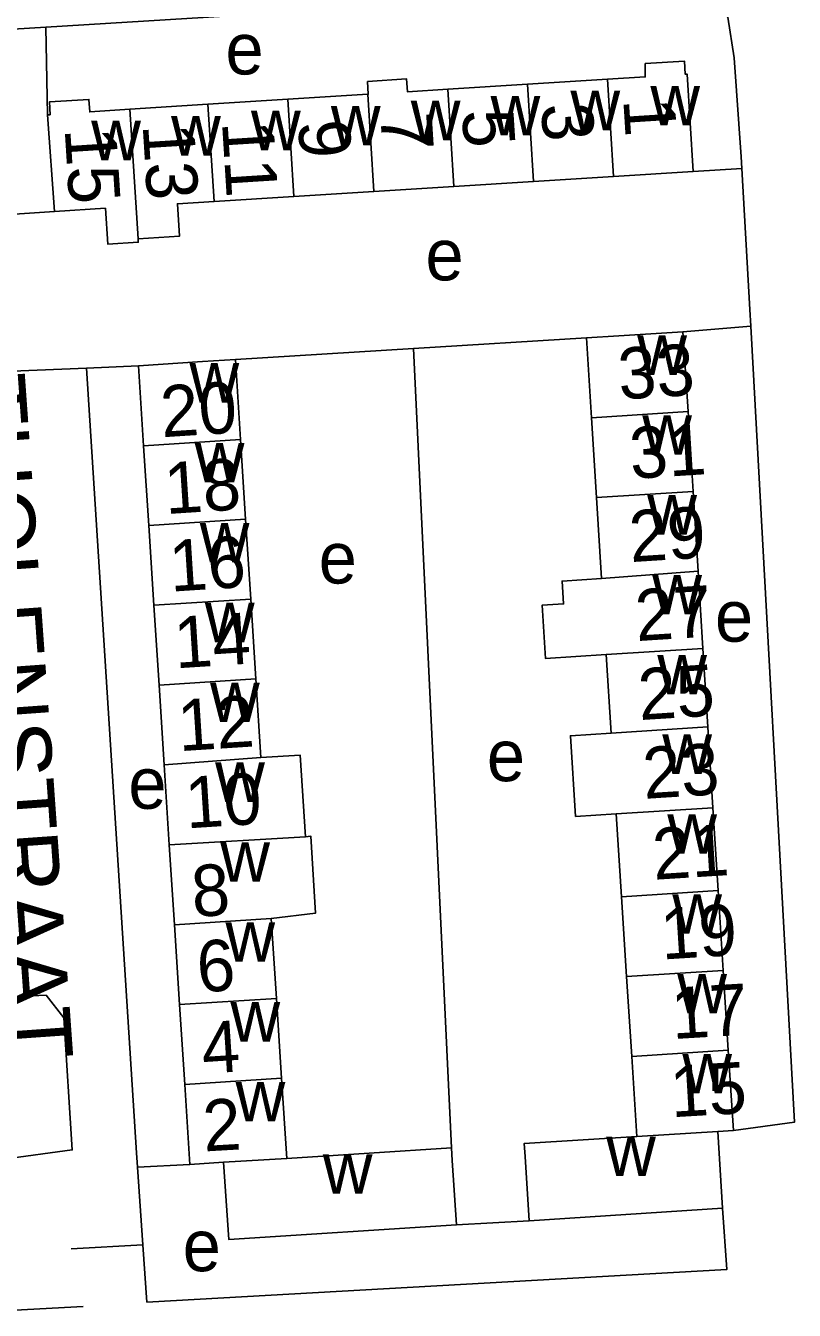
# Model space of a CAD drawing. Extents: x 159675 to 162108, y 386471 to 388472.
# Drawn here: x 160639.8 to 160699.6, y 387595.8 to 387695.8 of the extents above; entities that cross this region are included whole.
import ezdxf

# ---------------------------------------------------------------- set-up
doc = ezdxf.new("R2010")
doc.units = 0
for name, color, linetype in [('BLT_Basislijn', 7, 'Continuous'), ('BLT_Bebouwing', 7, 'Continuous'), ('BLT_Centroide', 7, 'Continuous'), ('BLT_Huisnummer', 7, 'Continuous'), ('BLT_Huisnummer_ tussenligend', 7, 'Continuous'), ('BLT_Onderverdeling_panden', 7, 'Continuous'), ('BLT_Straatnaam', 7, 'Continuous')]:
    doc.layers.add(name, color=color, linetype=linetype)

msp = doc.modelspace()

# ---------------------------------------------------------------- linework, layer by layer
at = {"layer": 'BLT_Basislijn'}
for p, q in [((160635.33, 387695.33), (160641.36, 387695.69)), ((160641.48, 387688.86), (160641.36, 387695.69)), ((160691.76, 387684.46), (160695.54, 387684.7)), ((160696.23, 387672.42), (160690.96, 387671.97)), ((160683.44, 387671.5), (160669.99, 387670.67)), ((160669.99, 387670.67), (160656.11, 387669.81)), ((160669.99, 387670.67), (160672.93, 387608.44)), ((160644.53, 387669.15), (160648.57, 387669.33)), ((160652.57, 387607.16), (160648.5, 387606.94)), ((160648.5, 387606.94), (160648.91, 387600.89)), ((160673.32, 387602.46), (160678.98, 387602.77)), ((160648.91, 387600.89), (160643.33, 387600.58)), ((160644.27, 387596.09), (160638.97, 387595.8))]:
    msp.add_line(p, q, dxfattribs=at)
for points in [[(160641.36, 387695.69), (160691.59, 387698.8), (160694.46, 387696.48), (160694.95, 387693.31), (160695.49, 387685.59), (160695.54, 387684.7)], [(160695.54, 387684.7), (160696.16, 387673.72), (160696.23, 387672.42)], [(160642.02, 387681.34), (160636.18, 387680.95), (160636.81, 387668.83), (160644.53, 387669.15)], [(160694.88, 387609.79), (160699.63, 387610.44), (160696.23, 387672.42)], [(160648.5, 387606.94), (160648.42, 387608.05), (160644.53, 387669.15)], [(160638.08, 387607.56), (160643.41, 387608.28), (160642.76, 387618.57), (160641.38, 387620.32), (160633.85, 387620)], [(160648.91, 387600.89), (160649.22, 387596.44), (160694.37, 387598.96), (160694.04, 387603.74)]]:
    msp.add_lwpolyline(points, dxfattribs=at)
at = {"layer": 'BLT_Bebouwing'}
for p, q in [((160685.08, 387691.64), (160678.86, 387691.25)), ((160666.42, 387690.47), (160660.2, 387690.08)), ((160678.86, 387691.25), (160672.64, 387690.86)), ((160653.98, 387689.69), (160647.9, 387689.31)), ((160660.2, 387690.08), (160653.98, 387689.69)), ((160641.48, 387688.86), (160642.02, 387681.34)), ((160685.55, 387684.07), (160691.76, 387684.46)), ((160666.89, 387682.9), (160673.11, 387683.29)), ((160673.11, 387683.29), (160679.33, 387683.68)), ((160679.33, 387683.68), (160685.55, 387684.07)), ((160654.45, 387682.12), (160660.67, 387682.51)), ((160660.67, 387682.51), (160666.89, 387682.9)), ((160683.44, 387671.5), (160683.83, 387665.28)), ((160690.96, 387671.97), (160691.35, 387665.76)), ((160648.57, 387669.33), (160648.97, 387663.11)), ((160656.51, 387663.59), (160656.11, 387669.81)), ((160683.83, 387665.28), (160684.22, 387659.07)), ((160691.35, 387665.76), (160691.74, 387659.54)), ((160656.91, 387657.38), (160656.51, 387663.59)), ((160648.97, 387663.11), (160649.37, 387656.89)), ((160691.74, 387659.54), (160692.13, 387653.33)), ((160684.22, 387659.07), (160684.62, 387652.77)), ((160657.31, 387651.16), (160656.91, 387657.38)), ((160649.37, 387656.89), (160649.77, 387650.68)), ((160692.13, 387653.33), (160692.51, 387647.32)), ((160649.77, 387650.68), (160650.17, 387644.46)), ((160657.71, 387644.95), (160657.31, 387651.16)), ((160692.51, 387647.32), (160692.9, 387641.21)), ((160684.99, 387646.85), (160685.38, 387640.74)), ((160650.17, 387644.46), (160650.57, 387638.25)), ((160658.1, 387638.83), (160657.71, 387644.95)), ((160692.9, 387641.21), (160693.29, 387634.92)), ((160650.57, 387638.25), (160650.97, 387632.03)), ((160685.77, 387634.45), (160686.18, 387627.99)), ((160693.29, 387634.92), (160693.7, 387628.47)), ((160650.97, 387632.03), (160651.37, 387625.81)), ((160693.7, 387628.47), (160694.09, 387622.25)), ((160686.18, 387627.99), (160686.57, 387621.78)), ((160659.31, 387620.08), (160658.91, 387626.3)), ((160651.37, 387625.81), (160651.77, 387619.6)), ((160686.57, 387621.78), (160686.97, 387615.56)), ((160694.09, 387622.25), (160694.48, 387616.04)), ((160651.77, 387619.6), (160652.17, 387613.38)), ((160659.71, 387613.87), (160659.31, 387620.08)), ((160686.97, 387615.56), (160687.36, 387609.34)), ((160694.48, 387616.04), (160694.88, 387609.79)), ((160652.17, 387613.38), (160652.57, 387607.16)), ((160660.11, 387607.61), (160659.71, 387613.87)), ((160694.88, 387609.79), (160693.66, 387609.71)), ((160693.66, 387609.71), (160694.04, 387603.74)), ((160672.93, 387608.44), (160660.11, 387607.61)), ((160652.57, 387607.16), (160655.2, 387607.33)), ((160694.04, 387603.74), (160678.98, 387602.77))]:
    msp.add_line(p, q, dxfattribs=at)
for points in [[(160691.76, 387684.46), (160691.29, 387692.03), (160691.14, 387692.02), (160691.08, 387693.04), (160688.02, 387692.86), (160688.02, 387691.82), (160685.08, 387691.64)], [(160672.64, 387690.86), (160669.5, 387690.66), (160669.44, 387691.66), (160666.4, 387691.46), (160666.46, 387690.47), (160666.42, 387690.47)], [(160647.9, 387689.31), (160644.77, 387689.09), (160644.71, 387690.06), (160641.63, 387689.87), (160641.69, 387688.87), (160641.48, 387688.86)], [(160642.02, 387681.34), (160646, 387681.59), (160646.17, 387678.8), (160648.55, 387678.95), (160648.54, 387679.22)], [(160648.54, 387679.22), (160651.76, 387679.42), (160651.6, 387681.95), (160654.45, 387682.12)], [(160690.96, 387671.97), (160685.97, 387671.66), (160683.44, 387671.5)], [(160656.11, 387669.81), (160653.56, 387669.65), (160648.57, 387669.33)], [(160684.62, 387652.77), (160681.55, 387652.57), (160681.67, 387650.79), (160679.99, 387650.68), (160680.25, 387646.55), (160684.99, 387646.85)], [(160685.38, 387640.74), (160682.2, 387640.53), (160682.6, 387634.25), (160685.77, 387634.45)], [(160661.56, 387632.66), (160661.15, 387639.02), (160658.1, 387638.83)], [(160658.91, 387626.3), (160662.36, 387626.72), (160661.98, 387632.71), (160661.56, 387632.66)], [(160678.98, 387602.77), (160678.66, 387607.76), (160678.59, 387608.78), (160687.36, 387609.34)], [(160673.32, 387602.46), (160673, 387607.45), (160672.93, 387608.44)], [(160655.2, 387607.33), (160655.59, 387601.32), (160673.32, 387602.46)]]:
    msp.add_lwpolyline(points, dxfattribs=at)
at = {"layer": 'BLT_Onderverdeling_panden'}
for p, q in [((160685.55, 387684.07), (160685.08, 387691.64)), ((160666.89, 387682.9), (160666.42, 387690.47)), ((160673.11, 387683.29), (160672.64, 387690.86)), ((160679.33, 387683.68), (160678.86, 387691.25)), ((160648.54, 387679.22), (160647.9, 387689.31)), ((160654.45, 387682.12), (160653.98, 387689.69)), ((160660.67, 387682.51), (160660.2, 387690.08)), ((160683.83, 387665.28), (160691.35, 387665.76)), ((160648.97, 387663.11), (160656.51, 387663.59)), ((160684.22, 387659.07), (160691.74, 387659.54)), ((160649.37, 387656.89), (160656.91, 387657.38)), ((160684.62, 387652.77), (160692.13, 387653.33)), ((160649.77, 387650.68), (160657.31, 387651.16)), ((160684.99, 387646.85), (160692.51, 387647.32)), ((160650.17, 387644.46), (160657.71, 387644.95)), ((160685.38, 387640.74), (160692.9, 387641.21)), ((160650.57, 387638.25), (160658.1, 387638.83)), ((160685.77, 387634.45), (160693.29, 387634.92)), ((160650.97, 387632.03), (160661.56, 387632.66)), ((160686.18, 387627.99), (160693.7, 387628.47)), ((160651.37, 387625.81), (160658.91, 387626.3)), ((160686.57, 387621.78), (160694.09, 387622.25)), ((160651.77, 387619.6), (160659.31, 387620.08)), ((160686.97, 387615.56), (160694.48, 387616.04)), ((160652.17, 387613.38), (160659.71, 387613.87)), ((160687.36, 387609.34), (160693.66, 387609.71)), ((160655.2, 387607.33), (160660.11, 387607.61))]:
    msp.add_line(p, q, dxfattribs=at)

# ---------------------------------------------------------------- texts
at = {"layer": 'BLT_Centroide'}
for s, p in [('e', (160655.34, 387692.01)), ('w', (160675.98, 387687.27)), ('w', (160682.2, 387687.67)), ('w', (160688.42, 387688.05)), ('w', (160663.55, 387686.48)), ('w', (160669.77, 387686.89)), ('w', (160644.89, 387685.33)), ('w', (160651.11, 387685.7)), ('w', (160657.33, 387686.11)), ('e', (160670.91, 387675.98)), ('w', (160687.4, 387668.62)), ('w', (160652.54, 387666.47)), ('w', (160687.79, 387662.41)), ('w', (160652.95, 387660.25)), ('w', (160688.18, 387656.19)), ('w', (160653.34, 387654.03)), ('e', (160662.6, 387652.38)), ('w', (160688.57, 387649.97)), ('w', (160653.74, 387647.81)), ('e', (160693.45, 387647.85)), ('w', (160688.96, 387643.75)), ('w', (160654.14, 387641.59)), ('w', (160689.35, 387637.56)), ('e', (160675.69, 387636.99)), ('w', (160654.54, 387635.38)), ('e', (160647.78, 387634.84)), ('w', (160689.74, 387631.34)), ('w', (160654.94, 387629.16)), ('w', (160690.13, 387625.12)), ('w', (160655.34, 387622.94)), ('w', (160690.52, 387618.91)), ('w', (160655.73, 387616.72)), ('w', (160690.91, 387612.69)), ('w', (160656.13, 387610.5)), ('w', (160684.98, 387606.25)), ('w', (160662.92, 387604.88)), ('e', (160652.01, 387598.84))]:
    msp.add_text(s, height=4, dxfattribs=at).set_placement(p)
at = {"layer": 'BLT_Huisnummer'}
for s, rotation, p in [('1', 273.5848, (160686.31, 387690.06)), ('9', 273.5843, (160660.99, 387688.36)), ('5', 273.5848, (160673.75, 387689.19)), ('15', 273.5843, (160642.82, 387687.77)), ('33', 3.6076, (160686.02, 387666.7)), ('20', 3.6733, (160650.4, 387663.76)), ('27', 3.6076, (160687.35, 387647.89)), ('14', 3.6738, (160651.46, 387645.77)), ('23', 3.6081, (160687.94, 387635.61)), ('10', 3.6743, (160652.32, 387633.31)), ('19', 3.6081, (160689.33, 387623.1)), ('6', 3.6748, (160653.23, 387620.54)), ('15', 3.3617, (160690.07, 387610.82)), ('2', 3.2652, (160653.68, 387608.16))]:
    msp.add_text(s, height=4, rotation=rotation, dxfattribs=at).set_placement(p)
at = {"layer": 'BLT_Huisnummer_ tussenligend'}
for s, rotation, p in [('3', 273.5848, (160679.91, 387689.67)), ('7', 273.5848, (160667.39, 387688.93)), ('13', 273.5843, (160648.89, 387688.08)), ('11', 273.5843, (160655.07, 387688.3)), ('31', 3.6076, (160686.92, 387660.52)), ('18', 3.6733, (160650.7, 387657.78)), ('29', 3.6076, (160686.88, 387654.04)), ('16', 3.6738, (160651.08, 387651.74)), ('25', 3.6081, (160687.58, 387641.74)), ('12', 3.6743, (160651.74, 387639.32)), ('21', 3.6081, (160688.7, 387629.31)), ('8', 3.6748, (160652.82, 387626.41)), ('17', 3.3617, (160690.16, 387616.91)), ('4', 3.6757, (160653.6, 387614.21))]:
    msp.add_text(s, height=4, rotation=rotation, dxfattribs=at).set_placement(p)
at = {"layer": 'BLT_Straatnaam'}
msp.add_text('THOLENSTRAAT', height=5, rotation=274.0561, dxfattribs=at).set_placement((160634.72, 387668.51))

doc.saveas('drawing.dxf')
